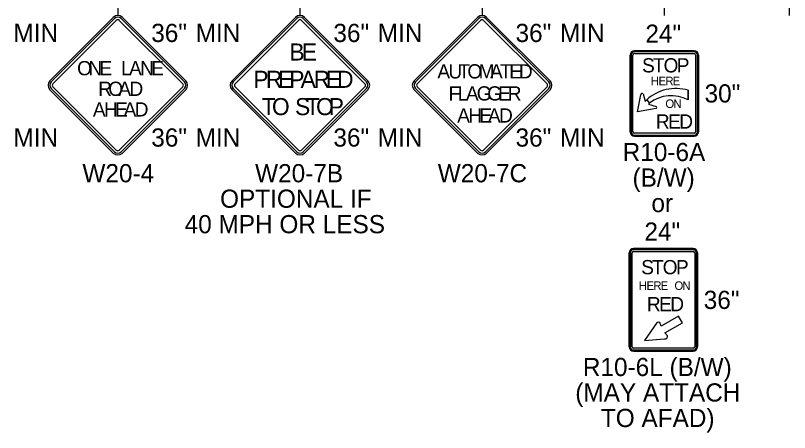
# Model space of a CAD drawing. Extents: x 99999.1 to 100095.7, y 99995 to 100010.7.
# Drawn here: x 100041.427 to 100044.827, y 100003.66 to 100005.492 of the extents above; entities that cross this region are included whole.
import ezdxf

# ---------------------------------------------------------------- set-up
doc = ezdxf.new("R2010")
doc.units = 0
doc.layers.add('TR_SN_ConstructionSigns', color=7, linetype='Continuous')
doc.layers.add('TR_WZ_WorkZoneDetails', color=7, linetype='Continuous')

msp = doc.modelspace()

# ---------------------------------------------------------------- linework, layer by layer
at = {"layer": 'TR_SN_ConstructionSigns'}
for p, q in [((100041.8568, 100005.4841), (100041.5783, 100005.2057)), ((100042.175, 100005.2057), (100041.8965, 100005.4841)), ((100042.6568, 100005.4841), (100042.3783, 100005.2057)), ((100042.975, 100005.2057), (100042.6965, 100005.4841)), ((100043.4568, 100005.4841), (100043.1783, 100005.2057)), ((100043.775, 100005.2057), (100043.4965, 100005.4841)), ((100041.8623, 100005.4786), (100041.5839, 100005.2001)), ((100041.5916, 100005.1924), (100041.87, 100005.4708)), ((100041.8833, 100005.4708), (100042.1617, 100005.1924)), ((100042.1694, 100005.2001), (100041.891, 100005.4786)), ((100042.6623, 100005.4786), (100042.3839, 100005.2001)), ((100042.3916, 100005.1924), (100042.67, 100005.4708)), ((100042.6833, 100005.4708), (100042.9617, 100005.1924)), ((100042.9694, 100005.2001), (100042.691, 100005.4786)), ((100043.4623, 100005.4786), (100043.1839, 100005.2001)), ((100043.1916, 100005.1924), (100043.47, 100005.4708)), ((100043.4833, 100005.4708), (100043.7617, 100005.1924)), ((100043.7694, 100005.2001), (100043.491, 100005.4786)), ((100044.1267, 100005.3186), (100044.1267, 100004.9811)), ((100044.1267, 100004.9811), (100044.1267, 100005.3186)), ((100044.1267, 100005.3186), (100044.1267, 100004.9811)), ((100044.1267, 100004.9811), (100044.1267, 100005.3186)), ((100044.1313, 100005.3186), (100044.1313, 100004.9811)), ((100044.1392, 100004.9811), (100044.1392, 100005.3186)), ((100044.4079, 100005.3373), (100044.1454, 100005.3373)), ((100044.1454, 100005.3373), (100044.4079, 100005.3373)), ((100044.4079, 100005.3373), (100044.1454, 100005.3373)), ((100044.1454, 100005.3373), (100044.4079, 100005.3373)), ((100044.4079, 100005.3326), (100044.1454, 100005.3326)), ((100044.1454, 100005.3248), (100044.4079, 100005.3248)), ((100044.4142, 100005.3186), (100044.4142, 100004.9811)), ((100044.422, 100004.9811), (100044.422, 100005.3186)), ((100044.4267, 100004.9811), (100044.4267, 100005.3186)), ((100044.4267, 100005.3186), (100044.4267, 100004.9811)), ((100044.4267, 100004.9811), (100044.4267, 100005.3186)), ((100044.4267, 100005.3186), (100044.4267, 100004.9811)), ((100041.87, 100004.9007), (100041.5916, 100005.1792)), ((100042.1617, 100005.1792), (100041.8833, 100004.9007)), ((100042.67, 100004.9007), (100042.3916, 100005.1792)), ((100042.9617, 100005.1792), (100042.6833, 100004.9007)), ((100043.47, 100004.9007), (100043.1916, 100005.1792)), ((100043.7617, 100005.1792), (100043.4833, 100004.9007)), ((100041.5783, 100005.1659), (100041.8568, 100004.8875)), ((100041.5839, 100005.1714), (100041.8623, 100004.893)), ((100041.891, 100004.893), (100042.1694, 100005.1714)), ((100041.8965, 100004.8875), (100042.175, 100005.1659)), ((100042.3783, 100005.1659), (100042.6568, 100004.8875)), ((100042.3839, 100005.1714), (100042.6623, 100004.893)), ((100042.691, 100004.893), (100042.9694, 100005.1714)), ((100042.6965, 100004.8875), (100042.975, 100005.1659)), ((100043.1783, 100005.1659), (100043.4568, 100004.8875)), ((100043.1839, 100005.1714), (100043.4623, 100004.893)), ((100043.491, 100004.893), (100043.7694, 100005.1714)), ((100043.4965, 100004.8875), (100043.775, 100005.1659)), ((100044.1595, 100005.0686), (100044.1731, 100005.143)), ((100044.1839, 100005.1479), (100044.1933, 100005.1154)), ((100044.3816, 100005.1635), (100044.3813, 100005.1216)), ((100044.3813, 100005.1216), (100044.3816, 100005.1635)), ((100044.1933, 100005.1154), (100044.1996, 100005.1218)), ((100044.1996, 100005.1218), (100044.2113, 100005.1069)), ((100044.1996, 100005.1218), (100044.2113, 100005.1069)), ((100044.2113, 100005.1069), (100044.2066, 100005.1021)), ((100044.2406, 100005.0837), (100044.1595, 100005.0686)), ((100044.2066, 100005.1021), (100044.2408, 100005.0929)), ((100044.4079, 100004.9748), (100044.1454, 100004.9748)), ((100044.1454, 100004.967), (100044.4079, 100004.967)), ((100044.1454, 100004.9623), (100044.4079, 100004.9623)), ((100044.4079, 100004.9623), (100044.1454, 100004.9623)), ((100044.1454, 100004.9623), (100044.4079, 100004.9623)), ((100044.4079, 100004.9623), (100044.1454, 100004.9623)), ((100044.4041, 100004.4676), (100044.1416, 100004.4676)), ((100044.1416, 100004.4676), (100044.4041, 100004.4676)), ((100044.4041, 100004.4676), (100044.1416, 100004.4676)), ((100044.4041, 100004.4629), (100044.1416, 100004.4629)), ((100044.1229, 100004.4489), (100044.1229, 100004.0364)), ((100044.1229, 100004.0364), (100044.1229, 100004.4489)), ((100044.1229, 100004.4489), (100044.1229, 100004.0364)), ((100044.1276, 100004.4489), (100044.1276, 100004.0364)), ((100044.1354, 100004.0364), (100044.1354, 100004.4489)), ((100044.1416, 100004.4551), (100044.4041, 100004.4551)), ((100044.4104, 100004.4489), (100044.4104, 100004.0364)), ((100044.4182, 100004.0364), (100044.4182, 100004.4489)), ((100044.4229, 100004.0364), (100044.4229, 100004.4489)), ((100044.4229, 100004.4489), (100044.4229, 100004.0364)), ((100044.4229, 100004.0364), (100044.4229, 100004.4489)), ((100044.3396, 100004.1707), (100044.263, 100004.1265)), ((100044.356, 100004.1423), (100044.3396, 100004.1707)), ((100044.2424, 100004.1403), (100044.1898, 100004.0646)), ((100044.263, 100004.1265), (100044.2592, 100004.1391)), ((100044.2786, 100004.0976), (100044.356, 100004.1423)), ((100044.2909, 100004.0839), (100044.2786, 100004.0976)), ((100044.1898, 100004.0646), (100044.2776, 100004.0707)), ((100044.4041, 100004.0301), (100044.1416, 100004.0301)), ((100044.1416, 100004.0223), (100044.4041, 100004.0223)), ((100044.1416, 100004.0176), (100044.4041, 100004.0176)), ((100044.4041, 100004.0176), (100044.1416, 100004.0176)), ((100044.1416, 100004.0176), (100044.4041, 100004.0176))]:
    msp.add_line(p, q, dxfattribs=at)
for centre, radius, start, end in [((100041.8767, 100005.4642), 0.0281, 45, 135), ((100041.8767, 100005.4642), 0.0203, 45, 135), ((100042.6767, 100005.4642), 0.0281, 45, 135), ((100042.6767, 100005.4642), 0.0203, 45, 135), ((100043.4767, 100005.4642), 0.0281, 45, 135), ((100043.4767, 100005.4642), 0.0203, 45, 135), ((100041.8767, 100005.4642), 0.00937, 45, 135), ((100042.6767, 100005.4642), 0.00937, 45, 135), ((100043.4767, 100005.4642), 0.00937, 45, 135), ((100044.1454, 100005.3186), 0.0187, 90, 180), ((100044.1454, 100005.3186), 0.0187, 90, 180), ((100044.1454, 100005.3186), 0.0187, 90, 180), ((100044.1454, 100005.3186), 0.0187, 90, 180), ((100044.1454, 100005.3186), 0.0141, 90, 180), ((100044.1454, 100005.3186), 0.00625, 90, 180), ((100044.4079, 100005.3186), 0.0187, 0, 90), ((100044.4079, 100005.3186), 0.0187, 0, 90), ((100044.4079, 100005.3186), 0.0187, 0, 90), ((100044.4079, 100005.3186), 0.0187, 0, 90), ((100044.4079, 100005.3186), 0.0141, 0, 90), ((100044.4079, 100005.3186), 0.00625, 0, 90), ((100041.5982, 100005.1858), 0.0281, 135, 225), ((100041.5982, 100005.1858), 0.0203, 135, 225), ((100041.5982, 100005.1858), 0.00937, 135, 225), ((100042.1551, 100005.1858), 0.00937, 315, 45), ((100042.1551, 100005.1858), 0.0203, 315, 45), ((100042.1551, 100005.1858), 0.0281, 315, 45), ((100042.3982, 100005.1858), 0.0281, 135, 225), ((100042.3982, 100005.1858), 0.0203, 135, 225), ((100042.3982, 100005.1858), 0.00937, 135, 225), ((100042.9551, 100005.1858), 0.00937, 315, 45), ((100042.9551, 100005.1858), 0.0203, 315, 45), ((100042.9551, 100005.1858), 0.0281, 315, 45), ((100043.1982, 100005.1858), 0.0281, 135, 225), ((100043.1982, 100005.1858), 0.0203, 135, 225), ((100043.1982, 100005.1858), 0.00937, 135, 225), ((100043.7551, 100005.1858), 0.00937, 315, 45), ((100043.7551, 100005.1858), 0.0203, 315, 45), ((100043.7551, 100005.1858), 0.0281, 315, 45), ((100044.3279, 100004.9804), 0.1909, 73.6434, 132.2131), ((100044.3279, 100004.9804), 0.1909, 73.6434, 132.2131), ((100044.3078, 100004.981), 0.1586, 62.4149, 127.4769), ((100044.3078, 100004.981), 0.1586, 62.4149, 127.4769), ((100044.1454, 100004.9811), 0.0187, 180, 270), ((100044.1454, 100004.9811), 0.0187, 180, 270), ((100044.1454, 100004.9811), 0.0187, 180, 270), ((100044.1454, 100004.9811), 0.0187, 180, 270), ((100044.1454, 100004.9811), 0.0141, 180, 270), ((100044.1454, 100004.9811), 0.00625, 180, 270), ((100044.4079, 100004.9811), 0.0187, 270, 0), ((100044.4079, 100004.9811), 0.0187, 270, 0), ((100044.4079, 100004.9811), 0.0187, 270, 0), ((100044.4079, 100004.9811), 0.0141, 270, 0), ((100044.4079, 100004.9811), 0.00625, 270, 0), ((100044.4079, 100004.9811), 0.0187, 270, 0), ((100041.8767, 100004.9074), 0.0281, 225, 315), ((100041.8767, 100004.9074), 0.0203, 225, 315), ((100041.8767, 100004.9074), 0.00937, 225, 315), ((100042.6767, 100004.9074), 0.0281, 225, 315), ((100042.6767, 100004.9074), 0.0203, 225, 315), ((100042.6767, 100004.9074), 0.00937, 225, 315), ((100043.4767, 100004.9074), 0.0281, 225, 315), ((100043.4767, 100004.9074), 0.0203, 225, 315), ((100043.4767, 100004.9074), 0.00937, 225, 315), ((100044.1416, 100004.4489), 0.0187, 90, 180), ((100044.1416, 100004.4489), 0.0187, 90, 180), ((100044.1416, 100004.4489), 0.0187, 90, 180), ((100044.1416, 100004.4489), 0.0141, 90, 180), ((100044.4041, 100004.4489), 0.0187, 0, 90), ((100044.4041, 100004.4489), 0.0187, 0, 90), ((100044.4041, 100004.4489), 0.0187, 0, 90), ((100044.4041, 100004.4489), 0.0141, 0, 90), ((100044.1416, 100004.4489), 0.00625, 90, 180), ((100044.4041, 100004.4489), 0.00625, 0, 90), ((100044.1416, 100004.0364), 0.0187, 180, 270), ((100044.1416, 100004.0364), 0.0187, 180, 270), ((100044.1416, 100004.0364), 0.0187, 180, 270), ((100044.1416, 100004.0364), 0.0141, 180, 270), ((100044.1416, 100004.0364), 0.00625, 180, 270), ((100044.4041, 100004.0364), 0.0187, 270, 0), ((100044.4041, 100004.0364), 0.0187, 270, 0), ((100044.4041, 100004.0364), 0.0187, 270, 0), ((100044.4041, 100004.0364), 0.0141, 270, 0), ((100044.4041, 100004.0364), 0.00625, 270, 0)]:
    msp.add_arc(centre, radius, start, end, dxfattribs=at)
for centre, major_axis, ratio, start_param, end_param in [((100044.1795, 100005.1431), (-0.00647, -0.00009), 0.989437, 3.962549, 6.283185), ((100044.2384, 100005.0883), (-0.0046, 0.00239), 0.999053, 2.490568, 4.712389), ((100044.2492, 100004.136), (0.00934, 0.00539), 0.700347, 5.977036, 8.198856), ((100044.2816, 100004.0789), (-0.00913, -0.00527), 0.700347, 0.771965, 3.092601)]:
    msp.add_ellipse(centre, major_axis=major_axis, ratio=ratio, start_param=start_param, end_param=end_param, dxfattribs=at)
at = {"layer": 'TR_WZ_WorkZoneDetails'}
for p, q in [((100044.2767, 100008.7991), (100044.2767, 100005.4923)), ((100044.8267, 100005.4923), (100044.8267, 100007.7323)), ((100041.8767, 100005.7323), (100041.8767, 100005.4923)), ((100042.6767, 100005.7323), (100042.6767, 100005.4923)), ((100043.4767, 100005.7323), (100043.4767, 100005.4923))]:
    msp.add_line(p, q, dxfattribs=at)

# ---------------------------------------------------------------- texts
at = {"layer": 'TR_SN_ConstructionSigns'}
for s, p in [('MIN', (100041.4184, 100005.3756)), ('36"', (100042.0234, 100005.3756)), ('MIN', (100042.2184, 100005.3756)), ('36"', (100042.8234, 100005.3756)), ('MIN', (100043.0184, 100005.3756)), ('36"', (100043.6234, 100005.3756)), ('MIN', (100043.8184, 100005.3756)), ('24"', (100044.1936, 100005.3723)), ('30"', (100044.4536, 100005.1098)), ('MIN', (100041.4184, 100004.916)), ('36"', (100042.0234, 100004.916)), ('MIN', (100042.2184, 100004.916)), ('36"', (100042.8234, 100004.916)), ('MIN', (100043.0184, 100004.916)), ('36"', (100043.6234, 100004.916)), ('MIN', (100043.8184, 100004.916)), ('R10-6A', (100044.094, 100004.8523)), ('W20-4', (100041.7212, 100004.7592)), ('W20-7B', (100042.4796, 100004.7592)), ('W20-7C', (100043.2819, 100004.7592)), ('(B/W)', (100044.1371, 100004.7403)), ('OPTIONAL IF', (100042.3257, 100004.6472)), ('or', (100044.2201, 100004.6283)), ('40 MPH OR LESS', (100042.1702, 100004.5352)), ('24"', (100044.1895, 100004.5026)), ('36"', (100044.4498, 100004.2026)), ('R10-6L (B/W)', (100043.919, 100003.9076)), ('(MAY ATTACH', (100043.8858, 100003.7956)), ('TO AFAD)', (100043.9982, 100003.6836))]:
    msp.add_text(s, height=0.08, rotation=360, dxfattribs=at).set_placement(p)
for s, height, p in [('B', 0.075, (100042.6304, 100005.2943)), ('E', 0.075, (100042.6847, 100005.2943)), ('O', 0.0625, (100041.6979, 100005.2295)), ('N', 0.0625, (100041.7473, 100005.2295)), ('E', 0.0625, (100041.796, 100005.2295)), ('L', 0.0625, (100041.8904, 100005.2295)), ('A', 0.0625, (100041.926, 100005.2295)), ('N', 0.0625, (100041.9748, 100005.2295)), ('E', 0.0625, (100042.0235, 100005.2295)), ('A', 0.0625, (100043.2801, 100005.2155)), ('U', 0.0625, (100043.3288, 100005.2155)), ('T', 0.0625, (100043.3726, 100005.2155)), ('O', 0.0625, (100043.412, 100005.2155)), ('M', 0.0625, (100043.4613, 100005.2155)), ('A', 0.0625, (100043.5113, 100005.2155)), ('T', 0.0625, (100043.5551, 100005.2155)), ('E', 0.0625, (100043.5957, 100005.2155)), ('D', 0.0625, (100043.6382, 100005.2155)), ('S', 0.0625, (100044.1792, 100005.242)), ('T', 0.0625, (100044.2267, 100005.242)), ('O', 0.0625, (100044.2735, 100005.242)), ('P', 0.0625, (100044.3317, 100005.242)), ('P', 0.075, (100042.4718, 100005.1743)), ('R', 0.075, (100042.527, 100005.1743)), ('E', 0.075, (100042.5802, 100005.1743)), ('P', 0.075, (100042.6297, 100005.1743)), ('A', 0.075, (100042.6796, 100005.1743)), ('R', 0.075, (100042.7368, 100005.1743)), ('E', 0.075, (100042.7901, 100005.1743)), ('D', 0.075, (100042.8396, 100005.1743)), ('H', 0.0375, (100044.217, 100005.1858)), ('E', 0.0375, (100044.2515, 100005.1858)), ('R', 0.0375, (100044.2812, 100005.1858)), ('E', 0.0375, (100044.313, 100005.1858)), ('R', 0.0625, (100041.7904, 100005.1389)), ('O', 0.0625, (100041.8348, 100005.1389)), ('A', 0.0625, (100041.8792, 100005.1389)), ('D', 0.0625, (100041.9279, 100005.1389)), ('F', 0.0625, (100043.3292, 100005.1186)), ('L', 0.0625, (100043.3698, 100005.1186)), ('A', 0.0625, (100043.4054, 100005.1186)), ('G', 0.0625, (100043.4529, 100005.1186)), ('G', 0.0625, (100043.4992, 100005.1186)), ('E', 0.0625, (100043.5467, 100005.1186)), ('R', 0.0625, (100043.5892, 100005.1186)), ('A', 0.0625, (100041.7673, 100005.0483)), ('H', 0.0625, (100041.816, 100005.0483)), ('E', 0.0625, (100041.8648, 100005.0483)), ('A', 0.0625, (100041.9023, 100005.0483)), ('D', 0.0625, (100041.951, 100005.0483)), ('T', 0.075, (100042.5084, 100005.0543)), ('O', 0.075, (100042.5535, 100005.0543)), ('S', 0.075, (100042.655, 100005.0543)), ('T', 0.075, (100042.7021, 100005.0543)), ('O', 0.075, (100042.7472, 100005.0543)), ('P', 0.075, (100042.8029, 100005.0543)), ('O', 0.0375, (100044.2815, 100005.0858)), ('N', 0.0375, (100044.3164, 100005.0858)), ('A', 0.0625, (100043.3673, 100005.0217)), ('H', 0.0625, (100043.416, 100005.0217)), ('E', 0.0625, (100043.4648, 100005.0217)), ('A', 0.0625, (100043.5023, 100005.0217)), ('D', 0.0625, (100043.551, 100005.0217)), ('R', 0.0625, (100044.2399, 100004.9951)), ('E', 0.0625, (100044.293, 100004.9951)), ('D', 0.0625, (100044.3424, 100004.9951)), ('S', 0.0625, (100044.1754, 100004.3551)), ('T', 0.0625, (100044.2229, 100004.3551)), ('O', 0.0625, (100044.2698, 100004.3551)), ('P', 0.0625, (100044.3279, 100004.3551)), ('H', 0.0375, (100044.1643, 100004.2864)), ('E', 0.0375, (100044.1988, 100004.2864)), ('R', 0.0375, (100044.2284, 100004.2864)), ('E', 0.0375, (100044.2603, 100004.2864)), ('O', 0.0375, (100044.3211, 100004.2864)), ('N', 0.0375, (100044.3559, 100004.2864)), ('R', 0.0625, (100044.2004, 100004.1926)), ('E', 0.0625, (100044.2535, 100004.1926)), ('D', 0.0625, (100044.3029, 100004.1926))]:
    msp.add_text(s, height=height, dxfattribs=at).set_placement(p)

doc.saveas('drawing.dxf')
